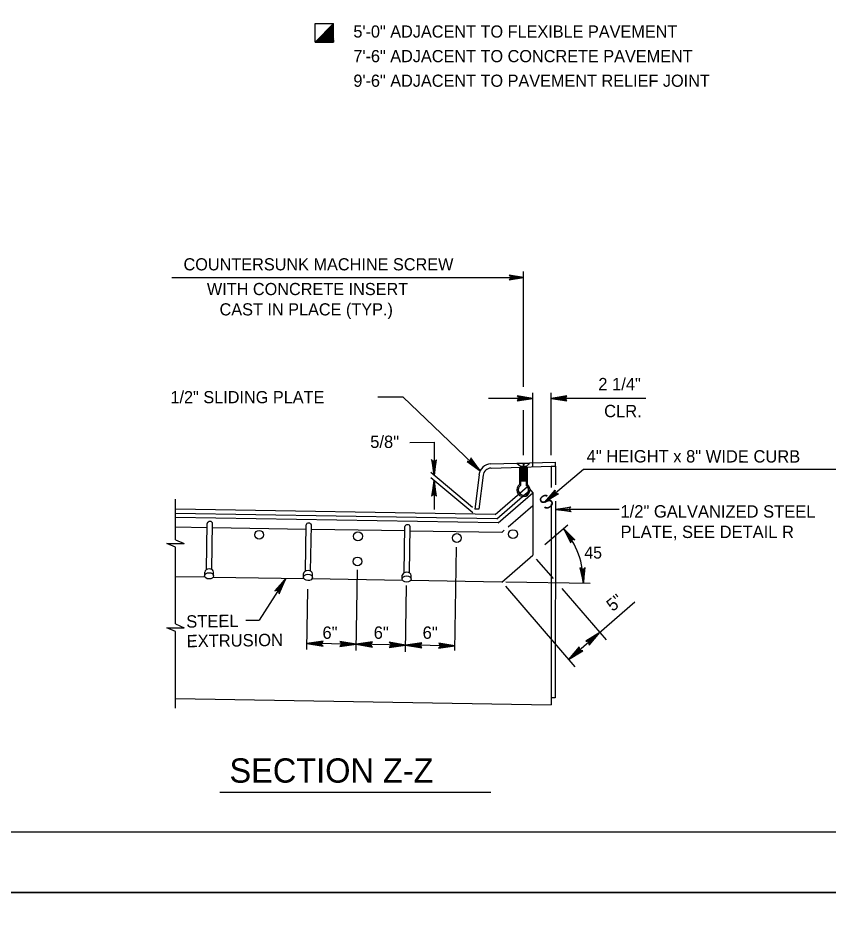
# Model space of a CAD drawing. Extents: x 636530 to 644067, y 294168 to 299122.
# Drawn here: x 640230 to 640430.2, y 295943 to 296166.3 of the extents above; entities that cross this region are included whole.
import ezdxf

# ---------------------------------------------------------------- set-up
doc = ezdxf.new("R2010")
doc.units = 0
doc.layers.add('1', color=7, linetype='Continuous')
doc.layers.add('PLT-BNDY', color=7, linetype='Continuous')

msp = doc.modelspace()

# ---------------------------------------------------------------- linework, layer by layer
at = {"layer": '1'}
for p, q in [((640303.33, 296164.99), (640307.9, 296164.99)), ((640303.33, 296160.41), (640303.33, 296164.99)), ((640307.9, 296164.99), (640303.33, 296160.41)), ((640307.9, 296164.92), (640303.39, 296160.41)), ((640307.9, 296164.86), (640303.46, 296160.41)), ((640307.9, 296164.79), (640303.52, 296160.41)), ((640307.9, 296164.73), (640303.59, 296160.41)), ((640307.9, 296164.66), (640303.65, 296160.41)), ((640307.9, 296164.6), (640303.72, 296160.41)), ((640307.9, 296164.53), (640303.78, 296160.41)), ((640307.9, 296164.47), (640303.85, 296160.41)), ((640307.9, 296164.4), (640303.91, 296160.41)), ((640307.9, 296164.34), (640303.97, 296160.41)), ((640307.9, 296160.41), (640307.9, 296164.99)), ((640307.9, 296164.28), (640304.04, 296160.41)), ((640307.9, 296164.21), (640304.1, 296160.41)), ((640307.9, 296164.15), (640304.17, 296160.41)), ((640307.9, 296164.08), (640304.23, 296160.41)), ((640307.9, 296164.02), (640304.3, 296160.41)), ((640307.9, 296163.95), (640304.36, 296160.41)), ((640307.9, 296163.89), (640304.43, 296160.41)), ((640307.9, 296163.82), (640304.49, 296160.41)), ((640307.9, 296163.76), (640304.56, 296160.41)), ((640307.9, 296163.69), (640304.62, 296160.41)), ((640307.9, 296163.63), (640304.69, 296160.41)), ((640307.9, 296163.56), (640304.75, 296160.41)), ((640307.9, 296163.5), (640304.82, 296160.41)), ((640307.9, 296163.44), (640304.88, 296160.41)), ((640307.9, 296163.37), (640304.94, 296160.41)), ((640307.9, 296163.31), (640305.01, 296160.41)), ((640307.9, 296163.24), (640305.07, 296160.41)), ((640307.9, 296163.18), (640305.14, 296160.41)), ((640307.9, 296163.11), (640305.2, 296160.41)), ((640307.9, 296163.05), (640305.27, 296160.41)), ((640307.9, 296162.98), (640305.33, 296160.41)), ((640307.9, 296162.92), (640305.4, 296160.41)), ((640307.9, 296162.85), (640305.46, 296160.41)), ((640307.9, 296162.79), (640305.53, 296160.41)), ((640307.9, 296162.72), (640305.59, 296160.41)), ((640307.9, 296162.66), (640305.66, 296160.41)), ((640307.9, 296162.59), (640305.72, 296160.41)), ((640307.9, 296162.53), (640305.79, 296160.41)), ((640307.9, 296162.47), (640305.85, 296160.41)), ((640307.9, 296162.4), (640305.91, 296160.41)), ((640307.9, 296162.34), (640305.98, 296160.41)), ((640307.9, 296162.27), (640306.04, 296160.41)), ((640307.9, 296162.21), (640306.11, 296160.41)), ((640307.9, 296162.14), (640306.17, 296160.41)), ((640307.9, 296162.08), (640306.24, 296160.41)), ((640303.33, 296160.41), (640307.9, 296160.41)), ((640307.9, 296162.01), (640306.3, 296160.41)), ((640307.9, 296161.95), (640306.37, 296160.41)), ((640307.9, 296161.88), (640306.43, 296160.41)), ((640307.9, 296161.82), (640306.5, 296160.41)), ((640307.9, 296161.75), (640306.56, 296160.41)), ((640307.9, 296161.69), (640306.63, 296160.41)), ((640307.9, 296161.62), (640306.69, 296160.41)), ((640307.9, 296161.56), (640306.76, 296160.41)), ((640307.9, 296161.5), (640306.82, 296160.41)), ((640307.9, 296161.43), (640306.88, 296160.41)), ((640307.9, 296161.37), (640306.95, 296160.41)), ((640307.9, 296161.3), (640307.01, 296160.41)), ((640307.9, 296161.24), (640307.08, 296160.41)), ((640307.9, 296161.17), (640307.14, 296160.41)), ((640307.9, 296161.11), (640307.21, 296160.41)), ((640307.9, 296161.04), (640307.27, 296160.41)), ((640307.9, 296160.98), (640307.34, 296160.41)), ((640307.9, 296160.91), (640307.4, 296160.41)), ((640307.9, 296160.85), (640307.47, 296160.41)), ((640307.9, 296160.78), (640307.53, 296160.41)), ((640307.9, 296160.72), (640307.6, 296160.41)), ((640307.9, 296160.65), (640307.66, 296160.41)), ((640307.9, 296160.59), (640307.72, 296160.41)), ((640307.9, 296160.53), (640307.79, 296160.41)), ((640307.9, 296160.46), (640307.85, 296160.41)), ((640267.97, 296102.3), (640354.76, 296102.3)), ((640354.76, 296075.28), (640354.76, 296103.79)), ((640318.8, 296072.79), (640325.02, 296072.79)), ((640325.02, 296072.79), (640344.09, 296054.6)), ((640357.09, 296055.47), (640357.09, 296073.83)), ((640361.63, 296058.47), (640361.63, 296073.83)), ((640357.09, 296072.45), (640346.1, 296072.45)), ((640384.98, 296072.45), (640361.63, 296072.45)), ((640354.76, 296058.47), (640354.76, 296069.54)), ((640326.72, 296061.56), (640332.7, 296061.64)), ((640332.7, 296061.64), (640332.7, 296053.45)), ((640346.72, 296056.25), (640362.65, 296056.71)), ((640346.75, 296055.23), (640361.63, 296055.69)), ((640354.03, 296055.65), (640353.15, 296056.34)), ((640354.65, 296056.34), (640353.15, 296056.34)), ((640353.8, 296055.27), (640353.8, 296051.18)), ((640355.41, 296055.65), (640354.03, 296055.65)), ((640354.03, 296055.65), (640354.03, 296055.27)), ((640354.03, 296055.27), (640354.03, 296050.91)), ((640355.41, 296055.19), (640354.03, 296055.19)), ((640355.26, 296055.42), (640354.19, 296055.42)), ((640355.26, 296054.96), (640354.19, 296054.96)), ((640354.65, 296056.34), (640354.65, 296056)), ((640354.88, 296056), (640354.65, 296056)), ((640356.29, 296056.34), (640354.88, 296056.34)), ((640354.88, 296056.34), (640354.88, 296056)), ((640355.41, 296055.65), (640356.29, 296056.34)), ((640355.41, 296055.65), (640355.41, 296055.27)), ((640355.41, 296055.27), (640355.41, 296050.95)), ((640355.64, 296055.27), (640355.64, 296051.26)), ((640369.58, 296054.9), (640360.06, 296046.8)), ((640361.63, 296055.69), (640361.63, 296050.47)), ((640361.63, 296055.69), (640362.65, 296055.69)), ((640362.65, 296055.69), (640362.65, 296056.71)), ((640362.65, 296055.69), (640362.65, 296051.1)), ((640444.45, 296054.9), (640369.58, 296054.9)), ((640342.2, 296045.55), (640331.89, 296054.12)), ((640342.28, 296044.21), (640331.89, 296052.85)), ((640343.79, 296053.59), (640342.73, 296045.11)), ((640344.79, 296053.47), (640343.75, 296045.1)), ((640355.41, 296054.74), (640354.03, 296054.74)), ((640355.41, 296054.28), (640354.03, 296054.28)), ((640355.41, 296053.82), (640354.03, 296053.82)), ((640355.41, 296053.36), (640354.03, 296053.36)), ((640355.41, 296052.9), (640354.03, 296052.9)), ((640355.26, 296054.51), (640354.19, 296054.51)), ((640355.26, 296054.05), (640354.19, 296054.05)), ((640355.26, 296053.59), (640354.19, 296053.59)), ((640355.26, 296053.13), (640354.19, 296053.13)), ((640355.26, 296052.67), (640354.19, 296052.67)), ((640332.7, 296052.18), (640332.7, 296044.99)), ((640347.75, 296043.76), (640355.75, 296050.67)), ((640355.41, 296052.44), (640354.03, 296052.44)), ((640355.41, 296051.98), (640354.03, 296051.98)), ((640355.26, 296052.21), (640354.19, 296052.21)), ((640355.75, 296050.67), (640357.09, 296049.12)), ((640348.17, 296042.72), (640356.44, 296049.86)), ((640348.54, 296041.74), (640357.09, 296049.12)), ((640357.09, 296049.12), (640357.09, 296033.77)), ((640268.84, 296037.54), (640268.84, 296047.57)), ((640351.01, 296040.75), (640357.09, 296045.99)), ((640361.63, 296046.44), (640361.63, 295996.81)), ((640362.65, 296047.11), (640362.63, 295998.53)), ((640347.75, 296043.76), (640268.84, 296045.07)), ((640348.17, 296042.72), (640268.84, 296044.04)), ((640343.75, 296045.1), (640342.73, 296045.11)), ((640378.39, 296045.01), (640362.64, 296045.01)), ((640348.54, 296041.74), (640268.84, 296043.06)), ((640276.52, 296030.2), (640276.71, 296041.6)), ((640277.82, 296030.18), (640278.01, 296041.57)), ((640276.69, 296040.53), (640268.84, 296040.67)), ((640301.09, 296040.12), (640278, 296040.51)), ((640300.91, 296029.8), (640301.1, 296041.2)), ((640302.21, 296029.78), (640302.41, 296041.18)), ((640325.48, 296039.72), (640302.39, 296040.1)), ((640325.3, 296029.4), (640325.5, 296040.8)), ((640326.61, 296029.38), (640326.8, 296040.78)), ((640349.39, 296039.33), (640326.78, 296039.7)), ((640349.39, 296039.33), (640350.04, 296039.89)), ((640360.08, 296036.35), (640365.71, 296041.22)), ((640268.84, 296037.54), (640270.97, 296036.62)), ((640266.7, 296036.62), (640270.97, 296036.62)), ((640268.84, 296035.7), (640266.7, 296036.62)), ((640268.84, 296016.77), (640268.84, 296035.7)), ((640337.84, 296010.22), (640338.26, 296035.71)), ((640349.4, 296027.12), (640357.09, 296033.77)), ((640357.94, 296032.79), (640362.09, 296027.98)), ((640276.17, 296028.31), (640268.84, 296028.42)), ((640276.06, 296028.67), (640276.06, 296029.58)), ((640300.56, 296027.91), (640278.12, 296028.27)), ((640278.25, 296028.64), (640278.26, 296029.55)), ((640300.45, 296028.27), (640300.45, 296029.18)), ((640302.64, 296028.24), (640302.65, 296029.15)), ((640313.44, 296010.21), (640313.77, 296030.1)), ((640324.84, 296027.87), (640324.85, 296028.79)), ((640327.02, 296027.83), (640327.04, 296028.74)), ((640296.09, 296027.97), (640289.52, 296017.69)), ((640324.94, 296027.52), (640302.52, 296027.89)), ((640325.63, 296009.87), (640325.9, 296026.23)), ((640349.4, 296027.12), (640326.91, 296027.49)), ((640350.3, 296026.08), (640367.48, 296006.21)), ((640371.22, 296026.74), (640350.37, 296027.09)), ((640301.24, 296010.44), (640301.49, 296025.35)), ((640364.25, 296025.49), (640375.17, 296012.86)), ((640365.92, 296008.02), (640382.3, 296022.19)), ((640286.24, 296017.73), (640289.52, 296017.69)), ((640266.7, 296015.85), (640270.97, 296015.85)), ((640268.84, 296014.93), (640266.7, 296015.85)), ((640268.84, 296016.77), (640270.97, 296015.85)), ((640268.84, 295996), (640268.84, 296014.93)), ((640313.46, 296011.76), (640301.27, 296011.96)), ((640325.66, 296011.55), (640313.46, 296011.76)), ((640337.86, 296011.35), (640325.66, 296011.55)), ((640268.84, 295998.35), (640361.63, 295996.81)), ((640362.63, 295998.53), (640361.63, 295998.53)), ((640346.71, 295975.18), (640279.81, 295975.18)), ((639887.78, 295965.48), (640673.78, 295965.48))]:
    msp.add_line(p, q, dxfattribs=at)
for points in [[(640351.44, 296101.89), (640351.56, 296102.13), (640354.76, 296102.3), (640351.44, 296101.89), (640351.27, 296101.74), (640354.76, 296102.3), (640351.56, 296102.46), (640351.45, 296102.7), (640354.76, 296102.3), (640351.27, 296102.86), (640351.45, 296102.7)], [(640353.4, 296072), (640353.54, 296072.26), (640357.09, 296072.45), (640353.4, 296072), (640353.21, 296071.84), (640357.09, 296072.45), (640353.54, 296072.64), (640353.42, 296072.89), (640357.09, 296072.45), (640353.22, 296073.08), (640353.42, 296072.89)], [(640365.32, 296072.9), (640365.18, 296072.64), (640361.63, 296072.45), (640365.32, 296072.9), (640365.51, 296073.07), (640361.63, 296072.45), (640365.18, 296072.27), (640365.31, 296072.01), (640361.63, 296072.45), (640365.5, 296071.83), (640365.31, 296072.01)], [(640332.25, 296057.14), (640332.51, 296057), (640332.7, 296053.45), (640332.25, 296057.14), (640332.08, 296057.32), (640332.7, 296053.45), (640332.88, 296057), (640333.14, 296057.12), (640332.7, 296053.45), (640333.32, 296057.31), (640333.14, 296057.12)], [(640341.13, 296056.84), (640341.41, 296056.93), (640344.09, 296054.6), (640341.13, 296056.84), (640340.89, 296056.85), (640344.09, 296054.6), (640341.68, 296057.2), (640341.76, 296057.47), (640344.09, 296054.6), (640341.75, 296057.74), (640341.76, 296057.47)], [(640333.15, 296048.49), (640332.89, 296048.63), (640332.7, 296052.18), (640333.15, 296048.49), (640333.32, 296048.3), (640332.7, 296052.18), (640332.52, 296048.63), (640332.26, 296048.51), (640332.7, 296052.18), (640332.08, 296048.31), (640332.26, 296048.51)], [(640363.14, 296048.87), (640362.86, 296048.98), (640360.06, 296046.8), (640363.14, 296048.87), (640363.39, 296048.87), (640360.06, 296046.8), (640362.62, 296049.26), (640362.55, 296049.54), (640360.06, 296046.8), (640362.57, 296049.8), (640362.55, 296049.54)], [(640366.34, 296044.59), (640366.19, 296044.85), (640362.64, 296045.01), (640366.34, 296044.59), (640366.52, 296044.43), (640362.64, 296045.01), (640366.19, 296045.22), (640366.31, 296045.48), (640362.64, 296045.01), (640366.5, 296045.67), (640366.31, 296045.48)], [(640367.2, 296037.6), (640366.9, 296037.55), (640364.65, 296040.31), (640367.2, 296037.6), (640367.43, 296037.54), (640364.65, 296040.31), (640366.6, 296037.34), (640366.47, 296037.08), (640364.65, 296040.31), (640366.43, 296036.82), (640366.47, 296037.08)], [(640368.9, 296030.42), (640369.16, 296030.29), (640369.56, 296026.77), (640368.9, 296030.42), (640368.72, 296030.6), (640369.56, 296026.77), (640369.54, 296030.32), (640369.79, 296030.46), (640369.56, 296026.77), (640369.96, 296030.67), (640369.79, 296030.46)], [(640294.44, 296024.48), (640294.28, 296024.75), (640296.09, 296027.97), (640294.44, 296024.48), (640294.48, 296024.23), (640296.09, 296027.97), (640293.96, 296024.97), (640293.65, 296024.99), (640296.09, 296027.97), (640293.38, 296024.92), (640293.65, 296024.99)], [(640305.11, 296012.37), (640304.96, 296012.11), (640301.27, 296011.96), (640305.11, 296012.37), (640305.31, 296012.55), (640301.27, 296011.96), (640304.95, 296011.72), (640305.08, 296011.44), (640301.27, 296011.96), (640305.29, 296011.26), (640305.08, 296011.44)], [(640309.63, 296011.35), (640309.78, 296011.61), (640313.46, 296011.76), (640309.63, 296011.35), (640309.42, 296011.18), (640313.46, 296011.76), (640309.79, 296012), (640309.65, 296012.28), (640313.46, 296011.76), (640309.44, 296012.46), (640309.65, 296012.28)], [(640371.01, 296011.81), (640370.94, 296012.11), (640373.6, 296014.67), (640371.01, 296011.81), (640370.97, 296011.55), (640373.6, 296014.67), (640370.69, 296012.41), (640370.41, 296012.53), (640373.6, 296014.67), (640370.13, 296012.53), (640370.41, 296012.53)], [(640317.3, 296012.17), (640317.15, 296011.9), (640313.46, 296011.76), (640317.3, 296012.17), (640317.5, 296012.34), (640313.46, 296011.76), (640317.14, 296011.51), (640317.28, 296011.24), (640313.46, 296011.76), (640317.48, 296011.05), (640317.28, 296011.24)], [(640321.82, 296011.14), (640321.97, 296011.41), (640325.66, 296011.55), (640321.82, 296011.14), (640321.62, 296010.97), (640325.66, 296011.55), (640321.98, 296011.8), (640321.85, 296012.07), (640325.66, 296011.55), (640321.64, 296012.26), (640321.85, 296012.07)], [(640329.5, 296011.97), (640329.35, 296011.7), (640325.66, 296011.55), (640329.5, 296011.97), (640329.7, 296012.14), (640325.66, 296011.55), (640329.34, 296011.31), (640329.47, 296011.04), (640325.66, 296011.55), (640329.68, 296010.85), (640329.47, 296011.04)], [(640334.02, 296010.94), (640334.17, 296011.21), (640337.86, 296011.35), (640334.02, 296010.94), (640333.82, 296010.77), (640337.86, 296011.35), (640334.18, 296011.6), (640334.04, 296011.87), (640337.86, 296011.35), (640333.84, 296012.06), (640334.04, 296011.87)], [(640368.51, 296010.88), (640368.58, 296010.58), (640365.92, 296008.02), (640368.51, 296010.88), (640368.55, 296011.14), (640365.92, 296008.02), (640368.83, 296010.28), (640369.11, 296010.17), (640365.92, 296008.02), (640369.39, 296010.17), (640369.11, 296010.17)]]:
    msp.add_lwpolyline(points, dxfattribs=at)
for centre in [(640289.51, 296038.79), (640313.91, 296038.4), (640352.18, 296038.95), (640338.3, 296037.99), (640313.8, 296032.21)]:
    msp.add_circle(centre, 1.08, dxfattribs=at)
for centre, radius, start, end in [((640346.81, 296053.21), 3.05, 91.7869, 172.8782), ((640346.81, 296053.21), 2.03, 91.7869, 172.8782), ((640354.76, 296049.86), 1.64, 125.692, 57.566), ((640354.76, 296049.86), 1.27, 124.9422, 59.25), ((640349.4, 296027.12), 20.16, 358.9943, 40.8464)]:
    msp.add_arc(centre, radius, start, end, dxfattribs=at)
for centre, major_axis, ratio, start_param, end_param in [((640277.36, 296041.59), (0.65, -0.011), 0.71875, 0.000482, 3.141418), ((640301.75, 296041.19), (0.65, -0.011), 0.71875, 0.000482, 3.141418), ((640326.14, 296040.79), (0.65, -0.011), 0.71875, 0.000482, 3.141418), ((640277.16, 296029.56), (1.1, -0.02), 0.703704, 0.000267, 3.141783), ((640301.56, 296029.17), (1.1, -0.02), 0.703704, 0.000267, 3.141783), ((640325.95, 296028.76), (1.1, -0.02), 0.703704, 0.000267, 3.141783)]:
    msp.add_ellipse(centre, major_axis=major_axis, ratio=ratio, start_param=start_param, end_param=end_param, dxfattribs=at)
for centre in [(640277.15, 296028.65), (640301.54, 296028.25), (640325.93, 296027.85)]:
    msp.add_ellipse(centre, major_axis=(1.1, -0.02), ratio=0.703704, dxfattribs=at)
at = {"layer": 'PLT-BNDY'}
for points in [[(639847.78, 296544.48), (640688.78, 296544.48), (640688.78, 295950.48), (639847.78, 295950.48)], [(639847.78, 295950.48), (640688.78, 295950.48), (640688.78, 295356.48), (639847.78, 295356.48)]]:
    msp.add_lwpolyline(points, close=True, dxfattribs=at)

# ---------------------------------------------------------------- texts
at = {"layer": '1'}
for s, height, p in [('5\'-0" ADJACENT TO FLEXIBLE PAVEMENT', 3, (640312.77, 296161.5)), ('7\'-6" ADJACENT TO CONCRETE PAVEMENT', 3, (640312.77, 296155.43)), ('9\'-6" ADJACENT TO PAVEMENT RELIEF JOINT', 3, (640312.77, 296149.36)), ('COUNTERSUNK MACHINE SCREW', 3, (640270.83, 296104.04)), ('WITH CONCRETE INSERT', 3, (640276.6, 296097.94)), ('CAST IN PLACE (TYP.)', 3, (640279.73, 296092.92)), ('1/2" SLIDING PLATE', 3, (640267.61, 296071.25)), ('45', 2.926, (640369.8, 296032.9)), ('SECTION Z-Z', 6, (640282.18, 295977.59))]:
    msp.add_text(s, height=height, dxfattribs=at).set_placement(p)
for s, height, rotation, p in [('2 1/4"', 3.049, 359.9565, (640373.24, 296074.45)), ('CLR.', 3.049, 359.9565, (640374.68, 296067.8)), ('5/8"', 3.049, 359.9565, (640316.93, 296060.21)), ('4" HEIGHT x 8" WIDE CURB', 3.0492, 359.9565, (640370.36, 296056.64)), ('S', 3.38, 35.5545, (640360.13, 296044.69)), ('1/2" GALVANIZED STEEL', 3.0492, 359.9565, (640378.72, 296043.04)), ('PLATE, SEE DETAIL R', 3.0492, 359.9565, (640378.72, 296037.99)), ('5"', 3.049, 39.2308, (640376.8, 296019.7)), ('STEEL', 3.049, 0.8088, (640271.52, 296015.85)), ('6"', 3.049, 359.042, (640305.11, 296013.12)), ('6"', 3.049, 359.042, (640317.77, 296013.12)), ('6"', 3.049, 359.042, (640329.84, 296013.12)), ('EXTRUSION', 3.049, 0.8088, (640271.62, 296011.01))]:
    msp.add_text(s, height=height, rotation=rotation, dxfattribs=at).set_placement(p)

doc.saveas('drawing.dxf')
